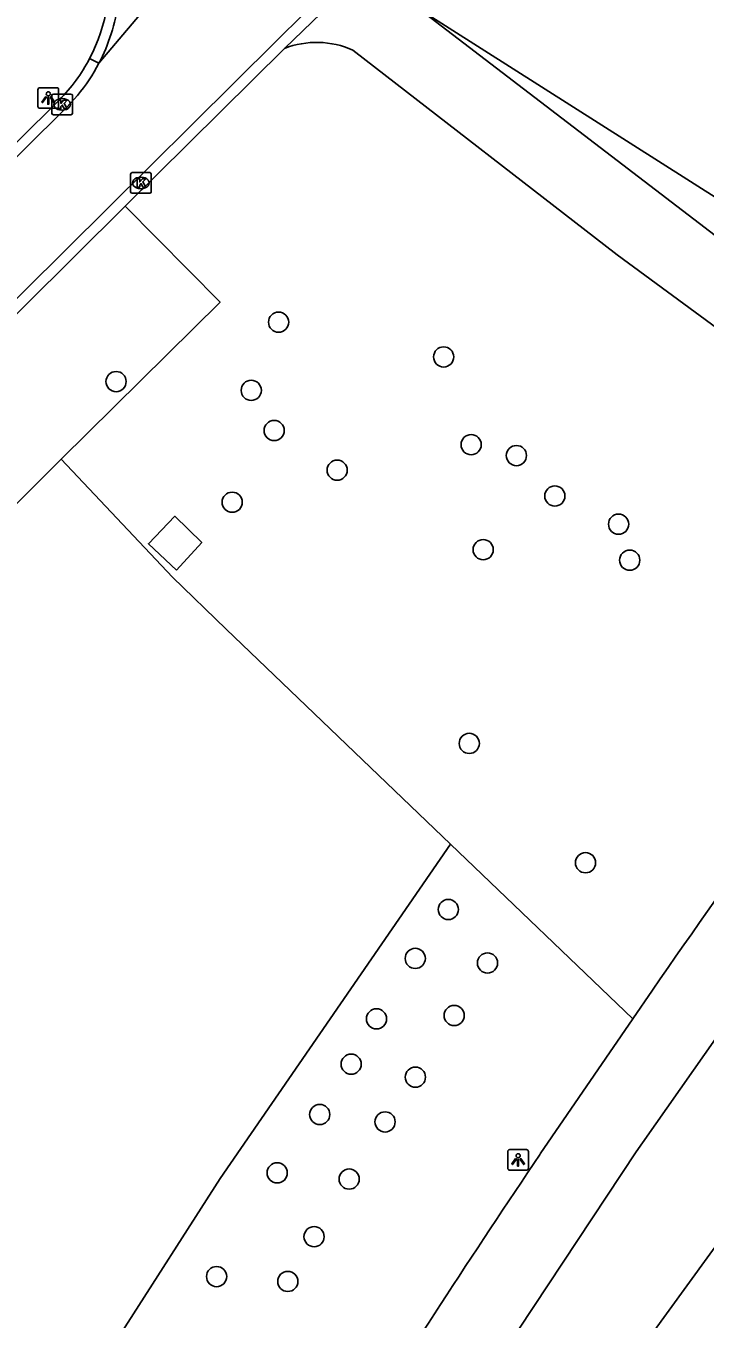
# Model space of a CAD drawing. Extents: x 155018 to 156648, y 383980 to 385733.
# Drawn here: x 155916.5 to 155949.4, y 385250.7 to 385313.4 of the extents above; entities that cross this region are included whole.
import ezdxf

# ---------------------------------------------------------------- set-up
doc = ezdxf.new("R2010")
doc.units = 0
for name, color, linetype in [('IMGEO_Boom', 7, 'Continuous'), ('IMGEO_Fietspad_gesloten', 7, 'Continuous'), ('IMGEO_Gemengd_bos', 7, 'Continuous'), ('IMGEO_Groenvoorziening', 7, 'Continuous'), ('IMGEO_Hek', 7, 'Continuous'), ('IMGEO_Kolk', 7, 'Continuous'), ('IMGEO_Lage_trafo', 7, 'Continuous'), ('IMGEO_Lichtpunt', 7, 'Continuous'), ('IMGEO_Loofbos', 7, 'Continuous'), ('IMGEO_Rijbaan_lokaal_gesloten', 7, 'Continuous'), ('IMGEO_Rijbaan_lokaal_open', 7, 'Continuous'), ('IMGEO_Rijbaan_regionaal_gesloten', 7, 'Continuous')]:
    doc.layers.add(name, color=color, linetype=linetype)

msp = doc.modelspace()

# ---------------------------------------------------------------- linework, layer by layer
at = {"layer": 'IMGEO_Boom'}
for centre in [(155928.71, 385299.051), (155936.702, 385297.368), (155920.838, 385296.172), (155927.385, 385295.748), (155928.495, 385293.802), (155938.033, 385293.117), (155940.226, 385292.588), (155931.546, 385291.881), (155926.462, 385290.328), (155942.089, 385290.63), (155945.174, 385289.263), (155938.618, 385288.029), (155945.713, 385287.519), (155937.944, 385278.644), (155943.574, 385272.862), (155936.929, 385270.596), (155935.328, 385268.227), (155938.825, 385268.005), (155933.45, 385265.297), (155937.214, 385265.46), (155932.223, 385263.101), (155935.333, 385262.472), (155930.7, 385260.665), (155933.864, 385260.304), (155928.642, 385257.835), (155932.127, 385257.536), (155930.428, 385254.744), (155925.707, 385252.81), (155929.154, 385252.575)]:
    msp.add_circle(centre, 0.489, dxfattribs=at)
at = {"layer": 'IMGEO_Fietspad_gesloten'}
for points in [[(155935.546, 385314.208), (155953.837, 385300.2), (155956.229, 385298.245), (155963.643, 385293.451)], [(155961.254, 385290.452), (155945.113, 385302.307), (155932.305, 385312.236)], [(155951.8, 385267.091), (155946.336, 385259.287), (155946.034, 385258.856), (155938.921, 385248.111)], [(155945.858, 385265.292), (155946.814, 385266.688)], [(155941.378, 385258.75), (155945.858, 385265.292)]]:
    msp.add_lwpolyline(points, dxfattribs=at)
for centre, radius, start, end in [((155930.551, 385308.288), 4.32, 66.03998, 111.15975), ((156448.813, 384919.363), 610.441, 143.31975, 145.321278), ((156394.804, 384953.532), 546.583, 146.05407, 149.71719)]:
    msp.add_arc(centre, radius, start, end, dxfattribs=at)
at = {"layer": 'IMGEO_Gemengd_bos'}
msp.add_lwpolyline([(155992.722, 385333.322), (155986.242, 385325.297), (155981.43, 385319.582), (155976.865, 385313.477), (155972.433, 385307.151), (155964.964, 385295.695), (155964.637, 385295.71), (155935.602, 385314.172), (155935.546, 385314.208)], dxfattribs=at)
at = {"layer": 'IMGEO_Groenvoorziening'}
for points in [[(155918.177, 385292.409), (155905.329, 385279.54)], [(155791.16, 385152.336), (155792.293, 385151.982), (155816.939, 385144.277), (155863.133, 385136.393), (155877.462, 385170.227), (155880.548, 385177.037), (155883.744, 385183.797), (155887.047, 385190.504), (155890.458, 385197.158), (155893.975, 385203.756), (155895.262, 385206.109), (155915.209, 385240.911), (155921.023, 385249.98), (155925.883, 385257.561), (155937.027, 385273.762)]]:
    msp.add_lwpolyline(points, dxfattribs=at)
at = {"layer": 'IMGEO_Hek'}
for points in [[(155918.177, 385292.409), (155905.329, 385279.54)], [(155926.169, 385284.177), (155923.57, 385286.692), (155918.177, 385292.409)], [(155937.027, 385273.762), (155926.169, 385284.177)], [(155921.023, 385249.98), (155925.883, 385257.561), (155937.027, 385273.762)]]:
    msp.add_lwpolyline(points, dxfattribs=at)
at = {"layer": 'IMGEO_Kolk'}
for p, q in [((155917.725, 385309.178), (155917.725, 385310.03)), ((155917.8, 385310.104), (155918.652, 385310.104)), ((155918.213, 385309.884), (155918.238, 385309.884)), ((155918.726, 385310.03), (155918.726, 385309.178)), ((155918.652, 385309.104), (155917.8, 385309.104)), ((155918.236, 385309.324), (155918.211, 385309.324)), ((155921.539, 385305.373), (155921.539, 385306.225)), ((155921.614, 385306.299), (155922.466, 385306.299)), ((155922.027, 385306.079), (155922.052, 385306.079)), ((155922.54, 385306.225), (155922.54, 385305.373)), ((155922.466, 385305.299), (155921.614, 385305.299)), ((155922.05, 385305.519), (155922.025, 385305.519))]:
    msp.add_line(p, q, dxfattribs=at)
for points in [[(155917.725, 385309.178), (155917.725, 385310.03)], [(155917.8, 385310.104), (155918.652, 385310.104)], [(155918.046, 385309.804), (155918.169, 385309.804), (155918.169, 385309.653), (155918.299, 385309.804), (155918.463, 385309.804), (155918.317, 385309.653), (155918.47, 385309.404), (155918.318, 385309.404), (155918.233, 385309.568), (155918.169, 385309.501), (155918.169, 385309.404), (155918.046, 385309.404), (155918.046, 385309.804)], [(155918.726, 385310.03), (155918.726, 385309.178)], [(155918.652, 385309.104), (155917.8, 385309.104)], [(155921.539, 385305.373), (155921.539, 385306.225)], [(155921.614, 385306.299), (155922.466, 385306.299)], [(155921.86, 385305.999), (155921.983, 385305.999), (155921.983, 385305.848), (155922.113, 385305.999), (155922.277, 385305.999), (155922.131, 385305.848), (155922.284, 385305.599), (155922.132, 385305.599), (155922.047, 385305.763), (155921.983, 385305.696), (155921.983, 385305.599), (155921.86, 385305.599), (155921.86, 385305.999)], [(155922.54, 385306.225), (155922.54, 385305.373)], [(155922.466, 385305.299), (155921.614, 385305.299)]]:
    msp.add_lwpolyline(points, dxfattribs=at)
for centre, start, end in [((155917.802, 385310.028), 91.55205, 178.44795), ((155917.802, 385310.028), 91.55205, 178.44795), ((155918.65, 385310.028), 1.55205, 88.44795), ((155918.65, 385310.028), 1.55205, 88.44795), ((155917.802, 385309.18), 181.55205, 268.44795), ((155917.802, 385309.18), 181.55205, 268.44795), ((155918.65, 385309.18), 271.55205, 358.44795), ((155918.65, 385309.18), 271.55205, 358.44795), ((155921.616, 385306.223), 91.55205, 178.44795), ((155921.616, 385306.223), 91.55205, 178.44795), ((155922.464, 385306.223), 1.55205, 88.44795), ((155922.464, 385306.223), 1.55205, 88.44795), ((155921.616, 385305.375), 181.55205, 268.44795), ((155921.616, 385305.375), 181.55205, 268.44795), ((155922.464, 385305.375), 271.55205, 358.44795), ((155922.464, 385305.375), 271.55205, 358.44795)]:
    msp.add_arc(centre, 0.0765, start, end, dxfattribs=at)
for centre, major_axis, ratio, start_param, end_param in [((155918.212, 385309.604), (-0.387, 0.002), 0.722429, 4.712389, 7.853982), ((155918.237, 385309.604), (-0.39, 0.002), 0.717154, 1.570796, 4.712389), ((155922.026, 385305.799), (-0.387, 0.002), 0.722429, 4.712389, 7.853982), ((155922.051, 385305.799), (-0.39, 0.002), 0.717154, 1.570796, 4.712389)]:
    msp.add_ellipse(centre, major_axis=major_axis, ratio=ratio, start_param=start_param, end_param=end_param, dxfattribs=at)
at = {"layer": 'IMGEO_Lage_trafo'}
msp.add_lwpolyline([(155923.763, 385287.043), (155922.401, 385288.313), (155923.689, 385289.645), (155924.985, 385288.385), (155923.763, 385287.043)], dxfattribs=at)
at = {"layer": 'IMGEO_Lichtpunt'}
for p, q in [((155917.057, 385310.315), (155917.057, 385309.508)), ((155917.057, 385310.315), (155917.057, 385309.508)), ((155917.959, 385310.41), (155917.151, 385310.41)), ((155917.959, 385310.41), (155917.151, 385310.41)), ((155918.053, 385309.508), (155918.053, 385310.315)), ((155918.053, 385309.508), (155918.053, 385310.315)), ((155917.151, 385309.414), (155917.959, 385309.414)), ((155917.151, 385309.414), (155917.959, 385309.414)), ((155939.81, 385258.867), (155939.81, 385258.06)), ((155939.81, 385258.867), (155939.81, 385258.06)), ((155940.712, 385258.962), (155939.904, 385258.962)), ((155940.712, 385258.962), (155939.904, 385258.962)), ((155940.806, 385258.06), (155940.806, 385258.867)), ((155940.806, 385258.06), (155940.806, 385258.867)), ((155939.904, 385257.966), (155940.712, 385257.966)), ((155939.904, 385257.966), (155940.712, 385257.966))]:
    msp.add_line(p, q, dxfattribs=at)
for points in [[(155917.431, 385309.979), (155917.47, 385309.951), (155917.282, 385309.689), (155917.244, 385309.716), (155917.431, 385309.979)], [(155917.533, 385309.931), (155917.58, 385309.931), (155917.58, 385309.609), (155917.533, 385309.609), (155917.533, 385309.931)], [(155917.643, 385309.951), (155917.681, 385309.978), (155917.868, 385309.716), (155917.829, 385309.688), (155917.643, 385309.951)], [(155940.184, 385258.531), (155940.223, 385258.503), (155940.035, 385258.241), (155939.997, 385258.268), (155940.184, 385258.531)], [(155940.286, 385258.483), (155940.333, 385258.483), (155940.333, 385258.161), (155940.286, 385258.161), (155940.286, 385258.483)], [(155940.396, 385258.503), (155940.434, 385258.53), (155940.621, 385258.268), (155940.582, 385258.24), (155940.396, 385258.503)]]:
    msp.add_lwpolyline(points, dxfattribs=at)
for centre in [(155917.556, 385310.113), (155940.309, 385258.665)]:
    msp.add_circle(centre, 0.0994, dxfattribs=at)
for centre, start, end in [((155917.151, 385310.315), 90, 180), ((155917.151, 385310.315), 90, 180), ((155917.959, 385310.315), 0, 90), ((155917.959, 385310.315), 0, 90), ((155917.151, 385309.508), 180, 270), ((155917.151, 385309.508), 180, 270), ((155917.959, 385309.508), 270, 0), ((155917.959, 385309.508), 270, 360), ((155939.904, 385258.867), 90, 180), ((155939.904, 385258.867), 90, 180), ((155940.712, 385258.867), 0, 90), ((155940.712, 385258.867), 0, 90), ((155939.904, 385258.06), 180, 270), ((155939.904, 385258.06), 180, 270), ((155940.712, 385258.06), 270, 0), ((155940.712, 385258.06), 270, 360)]:
    msp.add_arc(centre, 0.0946, start, end, dxfattribs=at)
at = {"layer": 'IMGEO_Loofbos'}
for points in [[(155921.285, 385304.669), (155925.879, 385300.022), (155918.177, 385292.409)], [(155918.177, 385292.409), (155923.57, 385286.692), (155926.169, 385284.177), (155937.027, 385273.762)], [(155937.027, 385273.762), (155945.858, 385265.292)]]:
    msp.add_lwpolyline(points, dxfattribs=at)
at = {"layer": 'IMGEO_Rijbaan_lokaal_gesloten'}
for points in [[(155920.007, 385311.595), (155930.931, 385324.528)], [(155938.093, 385322.175), (155932.53, 385316.573), (155928.611, 385312.69), (155781.871, 385167.06), (155782.23, 385166.644)], [(155774.146, 385166.575), (155774.529, 385166.175), (155776.232, 385168.14), (155777.109, 385169.098), (155778.004, 385170.042), (155778.915, 385170.968), (155779.843, 385171.879), (155918.452, 385309.471), (155918.973, 385310.039)]]:
    msp.add_lwpolyline(points, dxfattribs=at)
for centre, radius, start, end in [((155912.155, 385315.692), 8.857, 332.44808, 352.56769), ((155912.109, 385315.722), 8.912, 320.37831, 332.41168)]:
    msp.add_arc(centre, radius, start, end, dxfattribs=at)
at = {"layer": 'IMGEO_Rijbaan_lokaal_open'}
for points in [[(155928.991, 385312.317), (155932.981, 385316.172)], [(155921.285, 385304.669), (155928.991, 385312.317)], [(155919.556, 385311.823), (155920.007, 385311.595)], [(155918.092, 385309.832), (155901.701, 385293.558)], [(155899.232, 385282.779), (155921.285, 385304.669)]]:
    msp.add_lwpolyline(points, dxfattribs=at)
for centre, radius, start, end in [((155912.245, 385315.668), 8.261, 332.26029, 46.04895), ((155912.27, 385315.647), 8.229, 315.03647, 332.30878)]:
    msp.add_arc(centre, radius, start, end, dxfattribs=at)
at = {"layer": 'IMGEO_Rijbaan_regionaal_gesloten'}
msp.add_lwpolyline([(155950.326, 385254.896), (155946.762, 385250), (155945.88, 385248.777), (155945.014, 385247.573), (155939.182, 385239.43), (155938.025, 385237.815), (155936.927, 385236.135)], dxfattribs=at)

doc.saveas('drawing.dxf')
